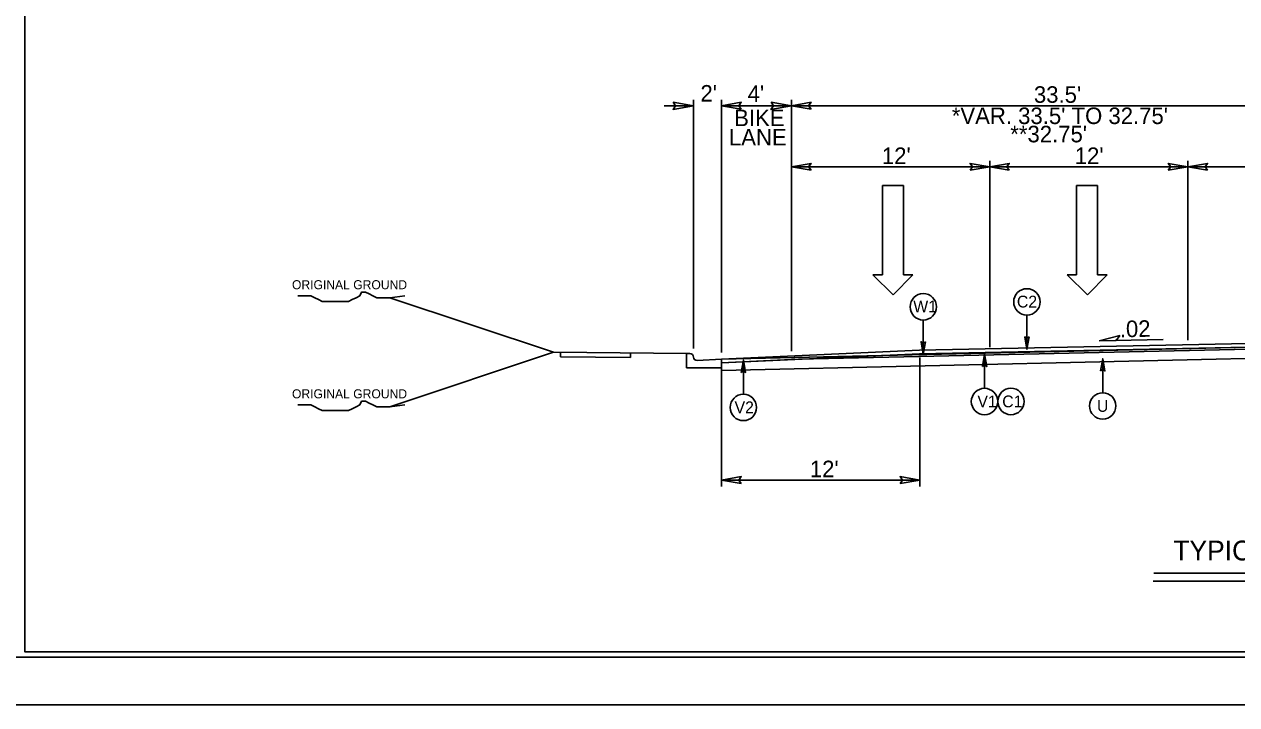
# Model space of a CAD drawing. Extents: x 957297 to 961629, y 830661 to 840840.
# Drawn here: x 958878 to 959449, y 839740 to 840061 of the extents above; entities that cross this region are included whole.
import ezdxf

# ---------------------------------------------------------------- set-up
doc = ezdxf.new("R2010")
doc.units = 0
for name, color, linetype in [('Old_Level_1', 7, 'Continuous'), ('Old_Level_11', 7, 'Continuous'), ('Old_Level_21', 7, 'Continuous'), ('Old_Level_3', 7, 'Continuous'), ('Prop CMT Pvmt Milling', 7, 'Continuous'), ('Prop Dimension Text', 7, 'Continuous'), ('Prop Lane Arrow CELL', 7, 'Continuous'), ('Sheet Plot Border Inside CELL', 7, 'Continuous'), ('Sheet Plot Border Outside CELL', 7, 'Continuous'), ('Sheet Typical CELL', 7, 'Continuous'), ('Typical ID Circle CELL', 7, 'Continuous'), ('Typical Terminator CELL', 7, 'Continuous'), ('Typical Text ID Circle CELL', 7, 'Continuous')]:
    doc.layers.add(name, color=color, linetype=linetype)

# ---------------------------------------------------------------- blocks, each defined once
blk = doc.blocks.new('Lane Arrow Through')
at = {"layer": 'Prop Lane Arrow CELL'}
for p, q in [((-3.15, 1.6), (-3.15, 3.1)), ((-3.15, 3.1), (0, 0)), ((-17.15, 1.6), (-3.15, 1.6)), ((-17.15, -1.7), (-17.15, 1.6)), ((0, 0), (-3.15, -3.2)), ((-3.15, -1.7), (-17.15, -1.7)), ((-3.15, -3.2), (-3.15, -1.7))]:
    blk.add_line(p, q, dxfattribs=at)

msp = doc.modelspace()

# ---------------------------------------------------------------- linework, layer by layer
at = {"layer": 'Old_Level_1'}
for p, q in [((959193.21, 839907.76), (959193.21, 840025.13)), ((959206.42, 839905.91), (959206.42, 840025.13)), ((959239.42, 840025.13), (959239.42, 839906.46)), ((959179.38, 840022.3), (959193.21, 840022.3)), ((959206.42, 840022.3), (959239.42, 840022.3)), ((959239.42, 840022.3), (959494.54, 840022.3)), ((959332.9, 839996.31), (959332.9, 839908.36)), ((959426.38, 839996.31), (959426.38, 839911.77)), ((959239.42, 839993.42), (959332.9, 839993.42)), ((959332.9, 839993.42), (959426.38, 839993.42)), ((959426.38, 839993.42), (959562.7, 839993.42)), ((959127.17, 839906), (959049.98, 839931.73)), ((959494.54, 839911), (959299.79, 839907.06)), ((959414.71, 839912.05), (959384.5, 839911.45)), ((959049.98, 839880.27), (959127.17, 839906)), ((959127.17, 839906), (959190.13, 839905.37)), ((959130.47, 839905.96), (959130.47, 839903.78)), ((959163.49, 839905.63), (959163.49, 839903.45)), ((959299.79, 839907.06), (959206.42, 839902.72)), ((959299.83, 839905.33), (959206.45, 839900.99)), ((959494.54, 839909.27), (959299.83, 839905.33)), ((959130.47, 839903.78), (959163.49, 839903.45)), ((959206.42, 839902.72), (959206.42, 839897.39)), ((959299.9, 839903.51), (959299.9, 839842.6)), ((959206.42, 839897.39), (959206.42, 839842.6)), ((959206.42, 839845.73), (959299.9, 839845.73)), ((959578.04, 839801.78), (959410.34, 839801.78)), ((959577.76, 839797.98), (959410.06, 839797.98))]:
    msp.add_line(p, q, dxfattribs=at)
for points in [[(959206.42, 839902.72), (959494.54, 839909.27)], [(959206.42, 839897.39), (959494.54, 839903.94)]]:
    msp.add_lwpolyline(points, dxfattribs=at)
at = {"layer": 'Old_Level_11'}
for p, q in [((959384.5, 839911.45), (959394.25, 839913.87)), ((959392.52, 839911.61), (959384.5, 839911.45)), ((959394.25, 839913.87), (959392.52, 839911.61))]:
    msp.add_line(p, q, dxfattribs=at)
for points in [[(959183.6, 840023.96), (959193.21, 840022.3), (959183.54, 840020.59), (959184.77, 840022.3)], [(959229.81, 840023.96), (959239.42, 840022.3), (959229.75, 840020.59), (959230.98, 840022.3)]]:
    msp.add_lwpolyline(points, close=True, dxfattribs=at)
at = {"layer": 'Old_Level_21'}
for points in [[(959057.08, 839932.61), (959049.98, 839931.73), (959048.21, 839931.73), (959045.55, 839931.73), (959043.77, 839931.73), (959042, 839932.61), (959040.22, 839933.51), (959038.45, 839934.39), (959036.68, 839934.39), (959035.78, 839932.61), (959034.02, 839931.73), (959032.24, 839930.83), (959030.47, 839929.96), (959028.7, 839929.96), (959026.93, 839929.96), (959025.15, 839929.96), (959023.38, 839929.96), (959021.6, 839929.96), (959019.83, 839929.96), (959018.05, 839929.96), (959016.29, 839930.83), (959014.52, 839931.73), (959012.75, 839932.61), (959010.07, 839932.61), (959008.3, 839932.61), (959006.53, 839932.61)], [(959057.08, 839881.15), (959049.98, 839880.27), (959048.21, 839880.27), (959045.55, 839880.27), (959043.77, 839880.27), (959042, 839881.15), (959040.22, 839882.04), (959038.45, 839882.92), (959036.68, 839882.92), (959035.78, 839881.15), (959034.02, 839880.27), (959032.24, 839879.37), (959030.47, 839878.5), (959028.7, 839878.5), (959026.93, 839878.5), (959025.15, 839878.5), (959023.38, 839878.5), (959021.6, 839878.5), (959019.83, 839878.5), (959018.05, 839878.5), (959016.29, 839879.37), (959014.52, 839880.27), (959012.75, 839881.15), (959010.07, 839881.15), (959008.3, 839881.15), (959006.53, 839881.15)]]:
    msp.add_lwpolyline(points, dxfattribs=at)
at = {"layer": 'Old_Level_3'}
for p, q in [((959189.84, 839902.05), (959189.84, 839905.08)), ((959190.13, 839905.37), (959191.5, 839905.37)), ((959189.84, 839898.73), (959189.84, 839902.05)), ((959206.42, 839898.73), (959189.84, 839898.73)), ((959194.88, 839902.14), (959206.42, 839902.72)), ((959194.88, 839902.14), (959194.88, 839902.14)), ((959206.42, 839902.72), (959206.42, 839898.73))]:
    msp.add_line(p, q, dxfattribs=at)
for centre, radius, start, end in [((959190.13, 839905.08), 0.287, 90, 180), ((959191.5, 839903.71), 1.66, 1.0734, 90), ((959194.79, 839903.78), 1.64, 181.0734, 272.8624)]:
    msp.add_arc(centre, radius, start, end, dxfattribs=at)
at = {"layer": 'Prop CMT Pvmt Milling'}
for p, q in [((959494.54, 839909.27), (959206.42, 839902.72)), ((959242.73, 839902.68), (959494.56, 839908.4)), ((959206.42, 839902.72), (959206.45, 839900.99)), ((959206.45, 839900.99), (959242.73, 839902.68))]:
    msp.add_line(p, q, dxfattribs=at)
at = {"layer": 'Sheet Plot Border Inside CELL'}
msp.add_lwpolyline([(960390.3, 840817.27), (958723.8, 840817.27), (958723.8, 839762.17), (960390.3, 839762.17)], close=True, dxfattribs=at)
at = {"layer": 'Sheet Plot Border Outside CELL'}
msp.add_lwpolyline([(960394.8, 840839.72), (958710.8, 840839.72), (958710.8, 839739.72), (960394.8, 839739.72)], close=True, dxfattribs=at)
at = {"layer": 'Sheet Typical CELL'}
msp.add_line((958877.8, 839764.72), (958877.8, 839764.72), dxfattribs=at)
msp.add_line((958877.8, 839764.72), (958877.8, 839764.72), dxfattribs=at)
msp.add_line((958877.8, 839764.72), (958877.8, 839764.72), dxfattribs=at)
msp.add_line((958877.8, 839764.72), (958877.8, 839764.72), dxfattribs=at)
msp.add_line((958877.8, 839764.72), (958877.8, 839764.72), dxfattribs=at)
msp.add_line((958877.8, 839764.72), (958877.8, 839764.72), dxfattribs=at)
msp.add_lwpolyline([(960377.8, 840814.72), (958877.8, 840814.72), (958877.8, 839764.72), (960377.8, 839764.72)], close=True, dxfattribs=at)
msp.add_lwpolyline([(958915.3, 839764.72), (958915.3, 839764.72)], dxfattribs=at)
at = {"layer": 'Typical ID Circle CELL'}
for p, q in [((959350.46, 839923.52), (959350.46, 839907.43)), ((959301.59, 839921.22), (959301.59, 839905.13)), ((959330.47, 839888.98), (959330.47, 839905.07)), ((959216.71, 839886.19), (959216.71, 839902.28)), ((959386.21, 839886.88), (959386.21, 839902.96))]:
    msp.add_line(p, q, dxfattribs=at)
for centre in [(959301.59, 839927.44), (959350.46, 839929.74), (959330.47, 839882.76), (959342.94, 839882.78), (959216.71, 839879.97), (959386.21, 839880.65)]:
    msp.add_circle(centre, 6.23, dxfattribs=at)
at = {"layer": 'Typical Terminator CELL'}
for points in [[(959215.64, 840020.71), (959206.42, 840022.3), (959215.69, 840023.94), (959214.51, 840022.3)], [(959248.64, 840020.71), (959239.42, 840022.3), (959248.69, 840023.94), (959247.51, 840022.3)], [(959248.64, 839991.83), (959239.42, 839993.42), (959248.69, 839995.06), (959247.51, 839993.42)], [(959323.67, 839991.83), (959332.9, 839993.42), (959323.62, 839995.06), (959324.8, 839993.42)], [(959342.12, 839991.83), (959332.9, 839993.42), (959342.17, 839995.06), (959340.99, 839993.42)], [(959417.15, 839991.83), (959426.38, 839993.42), (959417.1, 839995.06), (959418.28, 839993.42)], [(959435.6, 839991.83), (959426.38, 839993.42), (959435.65, 839995.06), (959434.47, 839993.42)], [(959302.58, 839910.9), (959301.59, 839905.13), (959300.56, 839910.93), (959301.59, 839910.19)], [(959351.45, 839913.2), (959350.46, 839907.43), (959349.44, 839913.23), (959350.46, 839912.49)], [(959329.47, 839899.3), (959330.47, 839905.07), (959331.49, 839899.27), (959330.47, 839900.01)], [(959215.72, 839896.52), (959216.71, 839902.28), (959217.74, 839896.48), (959216.71, 839897.22)], [(959385.22, 839897.2), (959386.21, 839902.96), (959387.23, 839897.17), (959386.21, 839897.9)], [(959215.64, 839844.14), (959206.42, 839845.73), (959215.69, 839847.37), (959214.51, 839845.73)], [(959290.67, 839844.14), (959299.9, 839845.73), (959290.62, 839847.37), (959291.8, 839845.73)]]:
    msp.add_lwpolyline(points, close=True, dxfattribs=at)

# ---------------------------------------------------------------- block references
at = {"layer": 'Old_Level_1', "xscale": 3, "yscale": 3, "rotation": -90.00000000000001}
for p in [(959287.38, 839933.15), (959378.99, 839933.15)]:
    msp.add_blockref('Lane Arrow Through', p, dxfattribs=at)

# ---------------------------------------------------------------- texts
at = {"layer": 'Old_Level_1'}
msp.add_text('TYPICAL SECTION NO. 1', height=9.3239, dxfattribs=at).set_placement((959419.52, 839807.82))
at = {"layer": 'Old_Level_21'}
for p in [(959003.82, 839935.72), (959003.82, 839884.26)]:
    msp.add_text('ORIGINAL GROUND', height=4.2722, dxfattribs=at).set_placement(p)
at = {"layer": 'Old_Level_3'}
for s, p in [("2'", (959196.48, 840024.25)), ("4'", (959218.73, 840024.13)), ('BIKE', (959212.37, 840012.66)), ('LANE', (959209.92, 840003.56))]:
    msp.add_text(s, height=7.801, dxfattribs=at).set_placement(p)
at = {"layer": 'Prop Dimension Text'}
for s, height, rotation, p in [("33.5'", 7.801, 0, (959353.77, 840023.68)), ("*VAR. 33.5' TO 32.75' ", 7.8009, 0, (959315.03, 840013.65)), ("**32.75'", 7.801, 0, (959342.61, 840005.03)), ("12'", 7.801, 0, (959282.07, 839994.8)), ("12'", 7.801, 0, (959373.02, 839994.8)), ('.02', 7.801, 1.1839, (959394.36, 839913.03)), ("12'", 7.801, 0, (959248.07, 839847.05))]:
    msp.add_text(s, height=height, rotation=rotation, dxfattribs=at).set_placement(p)
at = {"layer": 'Typical Text ID Circle CELL'}
for s, height, p in [('W1', 5.572, (959296.87, 839924.81)), ('C2', 5.572, (959345.75, 839927.11)), ('V2', 5.572, (959212.57, 839877.23)), ('V1', 5.572, (959327.12, 839880.02)), ('C1', 5.572, (959338.83, 839880.02)), ('U', 5.57, (959383.51, 839877.91))]:
    msp.add_text(s, height=height, dxfattribs=at).set_placement(p)

doc.saveas('drawing.dxf')
